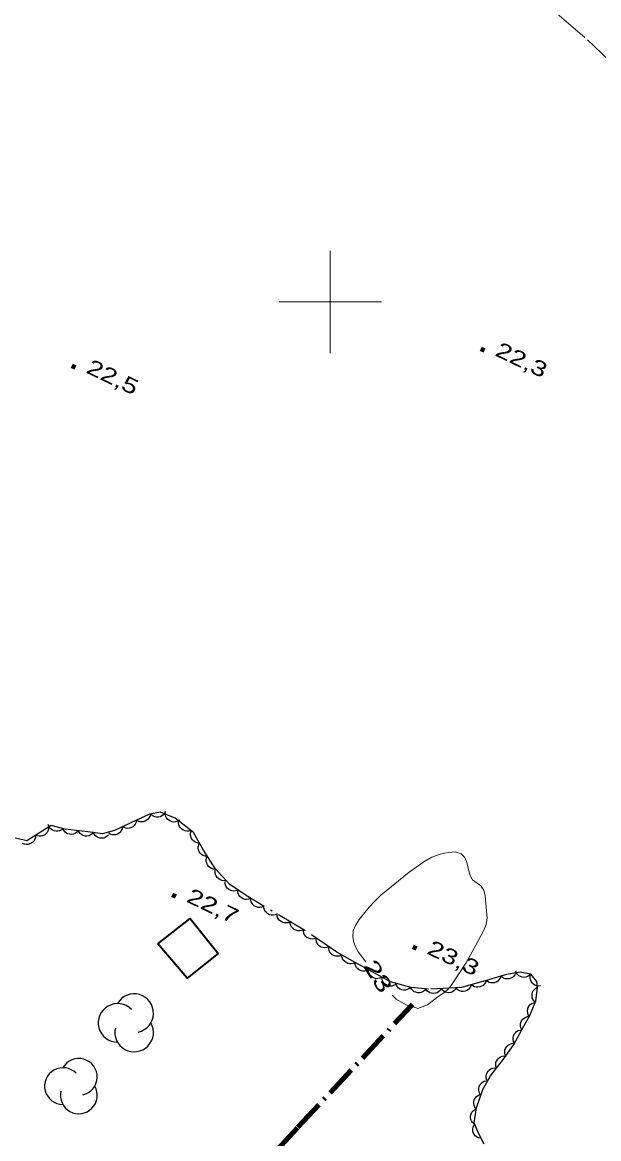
# Model space of a CAD drawing. Extents: x 355726 to 357533, y 5103782 to 5105258.
# Drawn here: x 356769.9 to 356826.3, y 5104518.1 to 5104627.4 of the extents above; entities that cross this region are included whole.
import ezdxf
from ezdxf.enums import TextEntityAlignment as Align

# ---------------------------------------------------------------- set-up
doc = ezdxf.new("R2010")
doc.units = 0
doc.header["$LTSCALE"] = 0.6
doc.linetypes.add('DOT_DASHED', pattern=[7.7, 5, -1.2, 0.3, -1.2])
doc.linetypes.add('LONG_DASHED', pattern=[7.5, 6, -1.5])
for name, color, linetype, lineweight in [('2', 7, 'LONG_DASHED', 13), ('3', 7, 'Continuous', 140), ('31', 7, 'Continuous', 35), ('41', 7, 'DOT_DASHED', 90), ('44', 7, 'Continuous', 25), ('61', 7, 'Continuous', 13)]:
    doc.layers.add(name, color=color, linetype=linetype, lineweight=lineweight)

msp = doc.modelspace()

# ---------------------------------------------------------------- linework, layer by layer
at = {"layer": '2'}
msp.add_lwpolyline([(356822.19, 5104628.22), (356825.18, 5104625.65), (356827.23, 5104623.69)], dxfattribs=at)
at = {"layer": '2', "linetype": 'Continuous'}
msp.add_lwpolyline([(356803.49, 5104535.45), (356802.74, 5104536.41), (356802.49, 5104536.84), (356802.3, 5104537.34), (356802.2, 5104537.88), (356802.24, 5104538.48), (356802.46, 5104539.01), (356802.82, 5104539.59), (356803.8, 5104540.79), (356804.35, 5104541.38), (356804.95, 5104541.96), (356807.73, 5104544.22), (356809.16, 5104545.23), (356809.94, 5104545.67), (356810.75, 5104545.98), (356811.54, 5104546.15), (356812.26, 5104546.2), (356812.81, 5104546), (356813.18, 5104545.65), (356813.38, 5104545.15), (356813.65, 5104543.94), (356813.92, 5104543.46), (356814.72, 5104542.86), (356815.02, 5104542.46), (356815.17, 5104541.88), (356815.36, 5104539.71), (356815.27, 5104539.09), (356815.03, 5104538.53), (356814.45, 5104537.43), (356813.34, 5104535.4), (356811.84, 5104533.13), (356811.5, 5104532.73), (356811.14, 5104532.43), (356810.4, 5104531.93), (356809.52, 5104531.24), (356808.56, 5104530.87), (356808.33, 5104530.97), (356807.66, 5104531.13), (356807.28, 5104531.32), (356806.46, 5104531.8), (356806.05, 5104532.19)], dxfattribs=at)
at = {"layer": '3'}
for p, q in [((356814.75, 5104595.42), (356815.11, 5104595.25)), ((356774.72, 5104593.76), (356775.08, 5104593.59)), ((356784.54, 5104541.99), (356784.9, 5104541.82)), ((356808.07, 5104536.92), (356808.43, 5104536.75))]:
    msp.add_line(p, q, dxfattribs=at)
at = {"layer": '31'}
msp.add_lwpolyline([(356783.13, 5104537.21), (356786.3, 5104539.67), (356789.03, 5104536.24), (356785.98, 5104533.83), (356783.13, 5104537.21)], close=True, dxfattribs=at)
at = {"layer": '41'}
msp.add_lwpolyline([(356779.03, 5104500.1), (356796.84, 5104519.26), (356808.06, 5104531.28)], dxfattribs=at)
at = {"layer": '44', "linetype": 'DOT_DASHED'}
msp.add_lwpolyline([(356815.07, 5104517.59), (356814.5, 5104518.69), (356814.09, 5104519.7), (356814.3, 5104521.15), (356814.92, 5104522.96), (356815.67, 5104524.3), (356816.97, 5104525.93), (356817.95, 5104527.34), (356818.95, 5104529.14), (356819.53, 5104530.18), (356820.13, 5104531.61), (356820.27, 5104532.91), (356820.22, 5104533.52), (356819.63, 5104534.24), (356818.57, 5104534.44), (356817.26, 5104534.19), (356814.93, 5104533.53), (356812.83, 5104532.93), (356809.61, 5104532.77), (356807.93, 5104532.92), (356805.88, 5104533.47), (356804.09, 5104534.46), (356802.44, 5104535.38), (356800.64, 5104536.38), (356797.52, 5104538.51), (356791.92, 5104541.82), (356790.21, 5104542.96), (356788.74, 5104544.56), (356787.6, 5104546.37), (356786.6, 5104548.1), (356784.82, 5104549.48), (356783.39, 5104550.08), (356782.31, 5104549.9), (356780.98, 5104549.27), (356778.87, 5104548.29), (356777.71, 5104547.96), (356776.26, 5104548.17), (356774.05, 5104548.42), (356772.69, 5104548.79), (356770.29, 5104547.28), (356770.03, 5104547.34), (356768.72, 5104547.63)], dxfattribs=at)
at = {"layer": '44'}
for points in [[(356782.39, 5104549.94), (356782.36, 5104549.73), (356782.27, 5104549.55), (356782.18, 5104549.41), (356782.05, 5104549.3), (356781.89, 5104549.2), (356781.7, 5104549.15), (356781.54, 5104549.13), (356781.37, 5104549.15), (356781.19, 5104549.21), (356781.04, 5104549.3)], [(356783.88, 5104550.16), (356783.79, 5104549.97), (356783.66, 5104549.82), (356783.53, 5104549.71), (356783.37, 5104549.64), (356783.19, 5104549.59), (356783, 5104549.59), (356782.84, 5104549.61), (356782.68, 5104549.68), (356782.52, 5104549.78), (356782.4, 5104549.92)], [(356785.23, 5104549.31), (356785.06, 5104549.19), (356784.86, 5104549.14), (356784.7, 5104549.11), (356784.52, 5104549.14), (356784.35, 5104549.19), (356784.19, 5104549.29), (356784.06, 5104549.4), (356783.96, 5104549.54), (356783.88, 5104549.71), (356783.85, 5104549.89)], [(356772.43, 5104548.63), (356772.42, 5104548.42), (356772.36, 5104548.23), (356772.29, 5104548.08), (356772.17, 5104547.95), (356772.02, 5104547.84), (356771.84, 5104547.76), (356771.69, 5104547.72), (356771.51, 5104547.72), (356771.33, 5104547.76), (356771.16, 5104547.83)], [(356773.84, 5104548.48), (356773.68, 5104548.34), (356773.5, 5104548.26), (356773.34, 5104548.21), (356773.16, 5104548.21), (356772.98, 5104548.25), (356772.81, 5104548.33), (356772.67, 5104548.41), (356772.55, 5104548.54), (356772.45, 5104548.7), (356772.4, 5104548.87)], [(356779.68, 5104548.67), (356779.64, 5104548.46), (356779.55, 5104548.28), (356779.46, 5104548.14), (356779.33, 5104548.03), (356779.17, 5104547.93), (356778.98, 5104547.88), (356778.82, 5104547.86), (356778.65, 5104547.88), (356778.47, 5104547.94), (356778.32, 5104548.03)], [(356781.04, 5104549.3), (356781, 5104549.09), (356780.92, 5104548.91), (356780.82, 5104548.77), (356780.69, 5104548.66), (356780.53, 5104548.57), (356780.34, 5104548.52), (356780.18, 5104548.49), (356780.01, 5104548.52), (356779.83, 5104548.57), (356779.68, 5104548.67)], [(356786.36, 5104548.29), (356786.16, 5104548.22), (356785.96, 5104548.22), (356785.79, 5104548.24), (356785.63, 5104548.31), (356785.48, 5104548.41), (356785.35, 5104548.55), (356785.25, 5104548.68), (356785.19, 5104548.84), (356785.16, 5104549.03), (356785.17, 5104549.21)], [(356771.16, 5104547.83), (356771.16, 5104547.62), (356771.09, 5104547.43), (356771.02, 5104547.28), (356770.9, 5104547.15), (356770.75, 5104547.04), (356770.57, 5104546.97), (356770.42, 5104546.92), (356770.24, 5104546.92), (356770.06, 5104546.96), (356769.89, 5104547.03)], [(356775.33, 5104548.28), (356775.19, 5104548.12), (356775.02, 5104548.01), (356774.87, 5104547.94), (356774.7, 5104547.91), (356774.51, 5104547.92), (356774.33, 5104547.97), (356774.18, 5104548.03), (356774.04, 5104548.14), (356773.92, 5104548.28), (356773.84, 5104548.44)], [(356776.82, 5104548.11), (356776.68, 5104547.95), (356776.51, 5104547.84), (356776.36, 5104547.77), (356776.19, 5104547.74), (356776, 5104547.75), (356775.82, 5104547.8), (356775.67, 5104547.86), (356775.53, 5104547.98), (356775.41, 5104548.12), (356775.33, 5104548.28)], [(356778.3, 5104547.87), (356778.16, 5104547.72), (356777.98, 5104547.62), (356777.83, 5104547.55), (356777.66, 5104547.53), (356777.47, 5104547.54), (356777.29, 5104547.6), (356777.14, 5104547.67), (356777.01, 5104547.78), (356776.89, 5104547.93), (356776.82, 5104548.09)], [(356787.2, 5104547.07), (356786.99, 5104547.08), (356786.8, 5104547.15), (356786.65, 5104547.23), (356786.53, 5104547.36), (356786.42, 5104547.51), (356786.36, 5104547.69), (356786.32, 5104547.85), (356786.33, 5104548.02), (356786.37, 5104548.2), (356786.45, 5104548.36)], [(356787.95, 5104545.77), (356787.74, 5104545.78), (356787.55, 5104545.85), (356787.41, 5104545.93), (356787.28, 5104546.06), (356787.18, 5104546.21), (356787.11, 5104546.39), (356787.07, 5104546.55), (356787.08, 5104546.72), (356787.12, 5104546.9), (356787.2, 5104547.07)], [(356788.77, 5104544.51), (356788.56, 5104544.52), (356788.37, 5104544.58), (356788.22, 5104544.66), (356788.09, 5104544.78), (356787.98, 5104544.92), (356787.91, 5104545.1), (356787.86, 5104545.26), (356787.86, 5104545.43), (356787.9, 5104545.62), (356787.97, 5104545.78)], [(356789.79, 5104543.41), (356789.59, 5104543.38), (356789.39, 5104543.41), (356789.23, 5104543.46), (356789.08, 5104543.55), (356788.94, 5104543.68), (356788.84, 5104543.84), (356788.76, 5104543.98), (356788.74, 5104544.16), (356788.74, 5104544.34), (356788.78, 5104544.52)], [(356790.95, 5104542.47), (356790.75, 5104542.39), (356790.55, 5104542.37), (356790.38, 5104542.38), (356790.22, 5104542.44), (356790.06, 5104542.52), (356789.92, 5104542.66), (356789.81, 5104542.78), (356789.74, 5104542.94), (356789.7, 5104543.12), (356789.7, 5104543.3)], [(356792.19, 5104541.64), (356792, 5104541.56), (356791.8, 5104541.54), (356791.63, 5104541.55), (356791.47, 5104541.6), (356791.3, 5104541.69), (356791.16, 5104541.82), (356791.06, 5104541.95), (356790.99, 5104542.11), (356790.95, 5104542.29), (356790.95, 5104542.47)], [(356793.49, 5104540.89), (356793.31, 5104540.8), (356793.1, 5104540.77), (356792.94, 5104540.77), (356792.77, 5104540.82), (356792.6, 5104540.9), (356792.46, 5104541.02), (356792.34, 5104541.14), (356792.27, 5104541.3), (356792.21, 5104541.47), (356792.2, 5104541.65)], [(356794.79, 5104540.13), (356794.6, 5104540.04), (356794.4, 5104540.01), (356794.23, 5104540), (356794.06, 5104540.05), (356793.89, 5104540.13), (356793.75, 5104540.26), (356793.64, 5104540.37), (356793.56, 5104540.53), (356793.51, 5104540.71), (356793.49, 5104540.89)], [(356796.08, 5104539.36), (356795.89, 5104539.27), (356795.69, 5104539.24), (356795.52, 5104539.24), (356795.35, 5104539.29), (356795.19, 5104539.37), (356795.04, 5104539.49), (356794.93, 5104539.61), (356794.85, 5104539.77), (356794.8, 5104539.95), (356794.79, 5104540.13)], [(356797.37, 5104538.6), (356797.18, 5104538.51), (356796.98, 5104538.48), (356796.81, 5104538.48), (356796.64, 5104538.53), (356796.48, 5104538.61), (356796.33, 5104538.73), (356796.22, 5104538.85), (356796.14, 5104539.01), (356796.09, 5104539.18), (356796.08, 5104539.36)], [(356798.61, 5104537.76), (356798.42, 5104537.69), (356798.22, 5104537.67), (356798.05, 5104537.68), (356797.89, 5104537.74), (356797.72, 5104537.83), (356797.59, 5104537.96), (356797.48, 5104538.09), (356797.42, 5104538.25), (356797.37, 5104538.43), (356797.37, 5104538.61)], [(356799.85, 5104536.92), (356799.66, 5104536.84), (356799.46, 5104536.82), (356799.29, 5104536.83), (356799.12, 5104536.89), (356798.96, 5104536.98), (356798.83, 5104537.11), (356798.72, 5104537.24), (356798.65, 5104537.4), (356798.61, 5104537.58), (356798.61, 5104537.76)], [(356801.09, 5104536.07), (356800.9, 5104536), (356800.69, 5104535.98), (356800.53, 5104535.99), (356800.36, 5104536.05), (356800.2, 5104536.14), (356800.06, 5104536.27), (356799.96, 5104536.39), (356799.89, 5104536.56), (356799.85, 5104536.74), (356799.85, 5104536.92)], [(356802.43, 5104535.39), (356802.24, 5104535.29), (356802.04, 5104535.26), (356801.88, 5104535.25), (356801.71, 5104535.29), (356801.54, 5104535.37), (356801.39, 5104535.49), (356801.27, 5104535.6), (356801.19, 5104535.76), (356801.13, 5104535.94), (356801.12, 5104536.11)], [(356803.74, 5104534.66), (356803.55, 5104534.56), (356803.35, 5104534.53), (356803.19, 5104534.52), (356803.02, 5104534.56), (356802.85, 5104534.64), (356802.7, 5104534.76), (356802.58, 5104534.87), (356802.5, 5104535.03), (356802.44, 5104535.21), (356802.43, 5104535.39)], [(356805.05, 5104533.93), (356804.86, 5104533.83), (356804.66, 5104533.8), (356804.5, 5104533.79), (356804.33, 5104533.83), (356804.16, 5104533.91), (356804.01, 5104534.03), (356803.89, 5104534.14), (356803.81, 5104534.3), (356803.75, 5104534.48), (356803.74, 5104534.65)], [(356818.16, 5104534.36), (356818.07, 5104534.17), (356817.94, 5104534.01), (356817.82, 5104533.9), (356817.66, 5104533.83), (356817.48, 5104533.78), (356817.29, 5104533.77), (356817.13, 5104533.79), (356816.97, 5104533.85), (356816.81, 5104533.95), (356816.68, 5104534.08)], [(356819.63, 5104534.24), (356819.48, 5104534.09), (356819.31, 5104534), (356819.15, 5104533.94), (356818.98, 5104533.92), (356818.79, 5104533.94), (356818.61, 5104534.01), (356818.47, 5104534.08), (356818.34, 5104534.2), (356818.23, 5104534.35), (356818.16, 5104534.52)], [(356806.36, 5104533.2), (356806.18, 5104533.11), (356805.98, 5104533.07), (356805.81, 5104533.07), (356805.64, 5104533.11), (356805.47, 5104533.18), (356805.32, 5104533.3), (356805.21, 5104533.42), (356805.12, 5104533.57), (356805.07, 5104533.75), (356805.05, 5104533.93)], [(356807.86, 5104532.94), (356807.7, 5104532.8), (356807.52, 5104532.72), (356807.36, 5104532.67), (356807.18, 5104532.67), (356807, 5104532.71), (356806.83, 5104532.78), (356806.69, 5104532.87), (356806.57, 5104533), (356806.47, 5104533.16), (356806.41, 5104533.33)], [(356813.81, 5104533.21), (356813.74, 5104533.01), (356813.63, 5104532.85), (356813.52, 5104532.72), (356813.37, 5104532.63), (356813.19, 5104532.57), (356813, 5104532.55), (356812.84, 5104532.55), (356812.67, 5104532.6), (356812.51, 5104532.68), (356812.37, 5104532.8)], [(356815.25, 5104533.62), (356815.19, 5104533.42), (356815.07, 5104533.26), (356814.96, 5104533.14), (356814.81, 5104533.05), (356814.63, 5104532.98), (356814.44, 5104532.96), (356814.28, 5104532.96), (356814.11, 5104533.01), (356813.95, 5104533.09), (356813.81, 5104533.21)], [(356816.7, 5104534.03), (356816.63, 5104533.83), (356816.51, 5104533.67), (356816.4, 5104533.54), (356816.25, 5104533.45), (356816.08, 5104533.39), (356815.89, 5104533.37), (356815.72, 5104533.37), (356815.56, 5104533.42), (356815.39, 5104533.51), (356815.25, 5104533.62)], [(356820.58, 5104533.08), (356820.37, 5104533.06), (356820.17, 5104533.1), (356820.02, 5104533.16), (356819.88, 5104533.26), (356819.75, 5104533.39), (356819.65, 5104533.56), (356819.59, 5104533.71), (356819.57, 5104533.88), (356819.58, 5104534.07), (356819.63, 5104534.24)], [(356809.35, 5104532.79), (356809.22, 5104532.63), (356809.05, 5104532.52), (356808.91, 5104532.44), (356808.73, 5104532.41), (356808.55, 5104532.42), (356808.36, 5104532.46), (356808.21, 5104532.52), (356808.07, 5104532.63), (356807.95, 5104532.77), (356807.86, 5104532.93)], [(356810.85, 5104532.83), (356810.74, 5104532.65), (356810.59, 5104532.52), (356810.46, 5104532.42), (356810.29, 5104532.37), (356810.1, 5104532.35), (356809.91, 5104532.37), (356809.76, 5104532.4), (356809.6, 5104532.49), (356809.46, 5104532.61), (356809.35, 5104532.76)], [(356812.35, 5104532.91), (356812.24, 5104532.73), (356812.09, 5104532.59), (356811.95, 5104532.5), (356811.79, 5104532.45), (356811.6, 5104532.42), (356811.41, 5104532.44), (356811.25, 5104532.48), (356811.1, 5104532.57), (356810.96, 5104532.69), (356810.85, 5104532.83)], [(356820.11, 5104531.46), (356819.95, 5104531.6), (356819.84, 5104531.77), (356819.77, 5104531.92), (356819.75, 5104532.09), (356819.75, 5104532.27), (356819.8, 5104532.46), (356819.86, 5104532.61), (356819.98, 5104532.75), (356820.12, 5104532.87), (356820.27, 5104532.95)], [(356819.49, 5104530.09), (356819.38, 5104530.26), (356819.32, 5104530.46), (356819.3, 5104530.62), (356819.32, 5104530.8), (356819.38, 5104530.97), (356819.48, 5104531.13), (356819.58, 5104531.26), (356819.73, 5104531.36), (356819.9, 5104531.44), (356820.07, 5104531.47)], [(356818.75, 5104528.78), (356818.66, 5104528.97), (356818.62, 5104529.17), (356818.62, 5104529.33), (356818.66, 5104529.5), (356818.73, 5104529.67), (356818.85, 5104529.82), (356818.97, 5104529.94), (356819.13, 5104530.02), (356819.3, 5104530.08), (356819.48, 5104530.09)], [(356818.02, 5104527.47), (356817.93, 5104527.66), (356817.89, 5104527.86), (356817.89, 5104528.02), (356817.93, 5104528.19), (356818.01, 5104528.36), (356818.12, 5104528.51), (356818.24, 5104528.63), (356818.4, 5104528.71), (356818.57, 5104528.77), (356818.75, 5104528.78)], [(356817.18, 5104526.23), (356817.1, 5104526.43), (356817.09, 5104526.63), (356817.1, 5104526.79), (356817.16, 5104526.96), (356817.25, 5104527.12), (356817.39, 5104527.26), (356817.51, 5104527.36), (356817.67, 5104527.43), (356817.86, 5104527.47), (356818.04, 5104527.46)], [(356816.26, 5104525.04), (356816.2, 5104525.24), (356816.2, 5104525.45), (356816.22, 5104525.61), (356816.29, 5104525.77), (356816.39, 5104525.93), (356816.54, 5104526.05), (356816.67, 5104526.15), (356816.84, 5104526.2), (356817.02, 5104526.23), (356817.2, 5104526.22)], [(356815.33, 5104523.87), (356815.27, 5104524.07), (356815.26, 5104524.27), (356815.29, 5104524.44), (356815.36, 5104524.6), (356815.46, 5104524.75), (356815.6, 5104524.88), (356815.73, 5104524.98), (356815.9, 5104525.03), (356816.08, 5104525.06), (356816.26, 5104525.04)], [(356814.67, 5104522.51), (356814.58, 5104522.7), (356814.54, 5104522.9), (356814.54, 5104523.06), (356814.58, 5104523.24), (356814.65, 5104523.4), (356814.78, 5104523.55), (356814.89, 5104523.67), (356815.05, 5104523.75), (356815.22, 5104523.81), (356815.4, 5104523.82)], [(356814.27, 5104521.06), (356814.14, 5104521.22), (356814.07, 5104521.41), (356814.04, 5104521.58), (356814.05, 5104521.75), (356814.09, 5104521.93), (356814.19, 5104522.1), (356814.28, 5104522.23), (356814.42, 5104522.34), (356814.58, 5104522.43), (356814.75, 5104522.48)], [(356814.07, 5104519.57), (356813.92, 5104519.71), (356813.81, 5104519.88), (356813.75, 5104520.03), (356813.73, 5104520.21), (356813.74, 5104520.39), (356813.8, 5104520.58), (356813.86, 5104520.73), (356813.98, 5104520.86), (356814.12, 5104520.97), (356814.29, 5104521.05)], [(356814.7, 5104518.19), (356814.5, 5104518.23), (356814.32, 5104518.33), (356814.19, 5104518.43), (356814.08, 5104518.57), (356814, 5104518.73), (356813.96, 5104518.92), (356813.94, 5104519.08), (356813.97, 5104519.25), (356814.04, 5104519.43), (356814.14, 5104519.58)]]:
    msp.add_lwpolyline(points, dxfattribs=at)
for centre, radius, start, end in [((356780.81, 5104530.42), 1.89, 282.2692, 149.7263), ((356779.18, 5104529.47), 1.89, 44.1154, 269.804), ((356780.81, 5104528.53), 1.89, 166.9369, 29.6212), ((356775.39, 5104524.18), 1.8, 282.2692, 149.7263), ((356773.84, 5104523.28), 1.8, 44.1154, 269.804), ((356775.39, 5104522.38), 1.8, 166.9369, 29.6212)]:
    msp.add_arc(centre, radius, start, end, dxfattribs=at)
at = {"layer": '61'}
for p, q in [((356800, 5104595), (356800, 5104605)), ((356795, 5104600), (356805, 5104600))]:
    msp.add_line(p, q, dxfattribs=at)

# ---------------------------------------------------------------- texts
at = {"layer": '2', "width": 1.5}
msp.add_text('23', height=1.5, rotation=301.831, dxfattribs=at).set_placement((356804.03, 5104533.65), align=Align.CENTER)
at = {"layer": '3', "width": 1.35}
for s, p in [('22,3   ', (356816.03, 5104594.8)), ('22,5   ', (356776.01, 5104593.12)), ('22,7   ', (356785.82, 5104541.36)), ('23,3   ', (356809.36, 5104536.28))]:
    msp.add_text(s, height=1.5, rotation=334.423, dxfattribs=at).set_placement(p)

doc.saveas('drawing.dxf')
